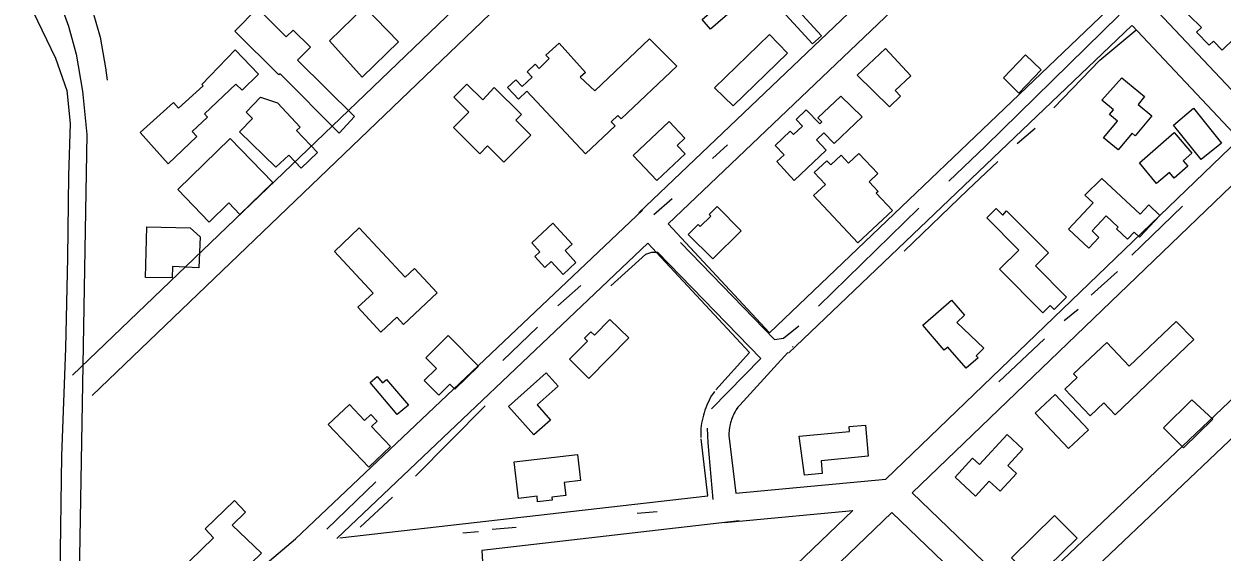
# Model space of a CAD drawing. Extents: x 3568792 to 3606828, y 529143 to 554785.
# Drawn here: x 3579212 to 3580485, y 537896 to 538456 of the extents above; entities that cross this region are included whole.
import ezdxf

# ---------------------------------------------------------------- set-up
doc = ezdxf.new("R2010")
doc.units = 0
for name, color, linetype in [('V-BLDG-OTLN', 7, 'Continuous'), ('V-LEVE-TOET', 7, 'Continuous'), ('V-ROAD-CNTR', 7, 'Continuous'), ('V-TOPO-SHOR', 7, 'Continuous')]:
    doc.layers.add(name, color=color, linetype=linetype)

msp = doc.modelspace()

# ---------------------------------------------------------------- linework, layer by layer
at = {"layer": 'V-BLDG-OTLN'}
for points in [[(3580436.8, 538477.9), (3580470.3, 538513.2), (3580488.9, 538495.5), (3580479.1, 538485.1), (3580510.1, 538452.7), (3580484.7, 538428.5), (3580475.7, 538438), (3580471.1, 538433.6), (3580457.7, 538447.6), (3580462.9, 538452.6)], [(3579536.7, 538438.2), (3579573.7, 538474.3), (3579609.8, 538437.3), (3579571.2, 538399.6)], [(3579964.6, 538470.9), (3579941.3, 538450.8), (3579932.6, 538461), (3579956.1, 538481.3)], [(3580049.5, 538435.3), (3580017.5, 538470), (3580026.9, 538478.6), (3580059.3, 538443.5)], [(3579547, 538340.5), (3579484, 538403.4), (3579482.6, 538402.1), (3579436, 538448.5), (3579460.2, 538472.9), (3579490.7, 538442.5), (3579497.9, 538449.8), (3579516.2, 538431.5), (3579502.5, 538417.8), (3579563.1, 538357.9)], [(3579905.7, 538411.6), (3579846.4, 538355.5), (3579842.8, 538359), (3579835.8, 538352.3), (3579839.9, 538348), (3579808.6, 538318.6), (3579746.2, 538384.9), (3579737.2, 538376.4), (3579725.6, 538388.7), (3579734.5, 538397.1), (3579741.2, 538390), (3579751.7, 538399.9), (3579746.4, 538405.4), (3579755, 538413.5), (3579759.3, 538409.1), (3579769.9, 538419.6), (3579766.5, 538423.1), (3579780.4, 538435.7), (3579808.6, 538404.8), (3579802.9, 538399.7), (3579818.3, 538385.4), (3579876.5, 538440.3)], [(3579945.4, 538388.4), (3580003.9, 538445.1), (3580023.1, 538425.3), (3579965.4, 538369.4)], [(3579335.6, 538340.9), (3579370.8, 538372.9), (3579376.1, 538367), (3579402.2, 538390.7), (3579400.9, 538392.1), (3579436.5, 538428.6), (3579461.2, 538403), (3579443.8, 538386.1), (3579437.1, 538392.5), (3579403.7, 538361), (3579407, 538357.5), (3579390.7, 538342), (3579395.7, 538336.7), (3579365.1, 538307.7)], [(3580097.2, 538402), (3580127.1, 538430.1), (3580154.2, 538401.2), (3580137.6, 538385.7), (3580143.3, 538379.6), (3580131.3, 538368.3)], [(3580252.7, 538399), (3580276.1, 538423.3), (3580292.6, 538407.4), (3580269, 538382.9)], [(3580378.3, 538399.2), (3580402.5, 538379.1), (3580395.7, 538370.9), (3580410.2, 538358.8), (3580392.5, 538337.4), (3580389.1, 538340.2), (3580374.4, 538322.5), (3580358.8, 538335.4), (3580373.5, 538353.1), (3580365.2, 538360), (3580369.4, 538365), (3580357, 538375.3)], [(3579711.6, 538388.9), (3579740.4, 538360.1), (3579734.5, 538354.1), (3579750.4, 538338.1), (3579721.9, 538309.6), (3579704.5, 538327), (3579696.1, 538318.5), (3579668.2, 538346.4), (3579684.4, 538362.6), (3579668.5, 538378.6), (3579682.4, 538392.5), (3579699.3, 538375.6)], [(3579479.4, 538304.4), (3579441.1, 538341.8), (3579454.9, 538356), (3579447.9, 538362.7), (3579463.3, 538378.5), (3579481.2, 538372.4), (3579505.4, 538346.8), (3579501.6, 538343.2), (3579523.9, 538319.7), (3579506.6, 538303.2), (3579493.4, 538317)], [(3580102.3, 538357.6), (3580072.6, 538329.3), (3580061.6, 538340.7), (3580053.9, 538333.3), (3580064.3, 538322.3), (3580030.3, 538290.3), (3580011.7, 538310.2), (3580019.4, 538317.4), (3580010, 538327.3), (3580026.1, 538342.4), (3580029.5, 538338.8), (3580038.9, 538347.8), (3580032.2, 538354.9), (3580043.1, 538365.2), (3580057.3, 538350.1), (3580059.6, 538352.3), (3580055.5, 538356.7), (3580079.9, 538379.6)], [(3580454.4, 538366.8), (3580484.1, 538329.7), (3580462.6, 538312.4), (3580433.2, 538349)], [(3579859.2, 538316.6), (3579897.5, 538352.7), (3579914.2, 538335), (3579906, 538327.2), (3579914.3, 538318.3), (3579884.2, 538290)], [(3579375.4, 538280.7), (3579431.1, 538334.6), (3579476.2, 538287.9), (3579441.4, 538254.2), (3579429.7, 538266.3), (3579408.8, 538246.1)], [(3580397.2, 538308.9), (3580433.8, 538340.9), (3580452.8, 538319.2), (3580443.3, 538311), (3580448.3, 538305.3), (3580433.9, 538292.7), (3580428.8, 538298.6), (3580415.2, 538286.8)], [(3580097.8, 538224), (3580050.8, 538274.2), (3580063.5, 538286), (3580051.6, 538298.6), (3580065, 538311.1), (3580069.2, 538306.7), (3580080, 538316.9), (3580087.8, 538308.6), (3580098.8, 538318.9), (3580118.9, 538297.4), (3580109.8, 538288.8), (3580119.5, 538278.5), (3580117.4, 538276.6), (3580134.5, 538258.3)], [(3580356.9, 538292.4), (3580397.6, 538254.4), (3580406.9, 538264.3), (3580418.7, 538253.1), (3580397, 538230), (3580391.2, 538235.4), (3580384.3, 538228), (3580372.6, 538239), (3580374.3, 538240.8), (3580361.7, 538252.6), (3580346.7, 538236.6), (3580354, 538229.8), (3580343.2, 538218.2), (3580321.7, 538238.4), (3580347.9, 538266.3), (3580339.1, 538274.5)], [(3579943.7, 538207), (3579917.6, 538233), (3579928.1, 538243.5), (3579930.4, 538241.3), (3579941.6, 538252.4), (3579940, 538254), (3579948.5, 538262.5), (3579974, 538236.9)], [(3580255.8, 538258.1), (3580300.2, 538213.3), (3580286.4, 538199.7), (3580319.5, 538166.2), (3580306.3, 538153.2), (3580302, 538157.5), (3580294.2, 538149.7), (3580248.4, 538195.9), (3580268.8, 538216.1), (3580234.9, 538250.5), (3580244.8, 538260.4), (3580251.8, 538253.3)], [(3579773.7, 538244.9), (3579794.3, 538222.6), (3579786.8, 538215.7), (3579798.4, 538203.1), (3579784.7, 538190.5), (3579772.1, 538204.3), (3579765.3, 538198), (3579754.7, 538209.6), (3579760.1, 538214.6), (3579751.5, 538223.9)], [(3579341.1, 538187.1), (3579342.5, 538241), (3579388.6, 538239.8), (3579399.1, 538230.5), (3579397.7, 538197.6), (3579369.9, 538199), (3579369.4, 538186.7)], [(3579567.9, 538240), (3579616.8, 538187.5), (3579626.8, 538196.8), (3579651, 538170.8), (3579615.2, 538137.5), (3579608.1, 538145.1), (3579591.1, 538129.2), (3579566.6, 538155.6), (3579582.8, 538170.7), (3579541.8, 538214.9)], [(3580203.1, 538139.6), (3580231.5, 538112.2), (3580223.6, 538104.1), (3580225.5, 538102.1), (3580212.8, 538091.2), (3580193.4, 538113.4), (3580189.5, 538110), (3580166.7, 538136.6), (3580197.5, 538163.1), (3580211.1, 538147.2)], [(3579854.7, 538123.1), (3579812.2, 538080.1), (3579791.6, 538100.6), (3579810.6, 538119.7), (3579807.4, 538122.8), (3579814.3, 538129.7), (3579818, 538126.1), (3579834.5, 538142.7)], [(3580454.8, 538121.3), (3580371.1, 538041.7), (3580359.1, 538054.2), (3580344.6, 538040.4), (3580317.7, 538068.7), (3580330.7, 538081.1), (3580327, 538085), (3580362.2, 538118.4), (3580386.1, 538093.2), (3580436.1, 538140.7)], [(3579662.7, 538125.7), (3579694.7, 538093.3), (3579669.8, 538068.8), (3579664.5, 538074.1), (3579652.7, 538062.5), (3579637.3, 538078.1), (3579650.2, 538090.8), (3579639, 538102.1)], [(3579608.5, 538041.9), (3579579.8, 538075.7), (3579587.3, 538082.1), (3579593, 538075.5), (3579597.2, 538079.1), (3579620.5, 538051.8)], [(3579753.8, 538020.3), (3579726.8, 538050.5), (3579766.7, 538086.1), (3579779.3, 538071.9), (3579757, 538052), (3579771.2, 538036)], [(3580307.5, 538063.2), (3580342.7, 538025.7), (3580321.5, 538005.8), (3580286.3, 538043.3)], [(3580474.9, 538037.1), (3580443.8, 538006.4), (3580422.6, 538027.9), (3580452.7, 538057.5)], [(3579578.2, 537986), (3579535.2, 538031.2), (3579557.8, 538052.6), (3579573.9, 538035.6), (3579580.4, 538041.8), (3579587.2, 538034.7), (3579581.2, 538029.1), (3579601.5, 538007.9)], [(3580035.6, 538018.9), (3580089.1, 538023.9), (3580088.6, 538029), (3580105.8, 538030.6), (3580108.9, 537997.5), (3580058.7, 537992.8), (3580059.9, 537979.3), (3580041.3, 537977.6)], [(3580273.1, 538005.1), (3580257.1, 537987.7), (3580266.3, 537979.2), (3580249.1, 537960.5), (3580237.5, 537971.2), (3580222.9, 537955.4), (3580201.2, 537975.4), (3580219.7, 537995.6), (3580227.1, 537988.8), (3580256.6, 538020.8)], [(3579732.7, 537991.5), (3579799.9, 537999.3), (3579803.1, 537971.7), (3579786, 537969.8), (3579787.6, 537955.9), (3579772.9, 537954.2), (3579773.2, 537950.9), (3579757.6, 537949.1), (3579757, 537955.1), (3579737.5, 537952.9)], [(3579464.4, 537894.7), (3579408.1, 537840.2), (3579375.3, 537874.2), (3579413.5, 537911.1), (3579404.4, 537920.5), (3579435.5, 537950.6), (3579447.4, 537938.3), (3579433, 537924.4)], [(3580330.8, 537910.8), (3580284.5, 537865.5), (3580260.9, 537889.7), (3580306.7, 537934.6)]]:
    msp.add_lwpolyline(points, close=True, dxfattribs=at)
at = {"layer": 'V-LEVE-TOET'}
msp.add_lwpolyline([(3579212, 538489.9), (3579245.6, 538419.8), (3579257.5, 538385.7), (3579261.1, 538350.6), (3579259.3, 538295.5), (3579258.4, 538208.2), (3579256.1, 538112.1), (3579251.9, 537997.9), (3579250.1, 537872.3), (3579246, 537760.7), (3579242.3, 537639.7), (3579238.2, 537534.1), (3579233.2, 537416.2), (3579233.2, 537278.3), (3579229.9, 537135.8), (3579229.5, 537072.5)], dxfattribs=at)
at = {"layer": 'V-ROAD-CNTR'}
for p, q in [((3579896.5, 538244.1), (3580258.9, 538589.3)), ((3580370.4, 538477.9), (3580003.9, 538128.7)), ((3580524.5, 538354.8), (3580410.6, 538475.5)), ((3580389, 538454.7), (3580024, 538107)), ((3580502.9, 538334.1), (3580389.1, 538454.6)), ((3580127.5, 537973.3), (3580502.9, 538334.1)), ((3580155.7, 537958.8), (3580523.3, 538312.1)), ((3580003.9, 538128.7), (3579896.5, 538244.1)), ((3579544.3, 537910.2), (3579874.8, 538223.5)), ((3579982.6, 538107.5), (3579874.8, 538223.5)), ((3580635.2, 538190.9), (3580272.1, 537846.7)), ((3580655.9, 538169.2), (3580293.8, 537825.8)), ((3579982.6, 538107.5), (3579946.8, 538068.2)), ((3579960.8, 538019.7), (3579968.1, 537958.5)), ((3579968.1, 537958.5), (3580127.5, 537973.3)), ((3580155.7, 537958.8), (3580272.1, 537846.7)), ((3580134.1, 537938), (3579780.9, 537600.2)), ((3580134.1, 537938), (3580250.5, 537825.9))]:
    msp.add_line(p, q, dxfattribs=at)
for points in [[(3579865.1, 538255.7), (3580251.2, 538623.4), (3580553, 538916.7), (3580823.8, 539177)], [(3579263.7, 538083.7), (3580040.2, 538827.7)], [(3579284.5, 538062.1), (3580061, 538806)], [(3579251.2, 538476.2), (3579259.3, 538453.9), (3579267.6, 538424.1), (3579274.3, 538384.9), (3579278.9, 538339.1), (3579269.4, 537809.1), (3579257.2, 537107.8), (3579254.8, 536833.5), (3579257.4, 536740.3), (3579260.8, 536648.9), (3579278.1, 536375.1)], [(3579436, 537855.4), (3579500.3, 537909.8), (3579868.9, 538258.6)], [(3580023.3, 538107.7), (3579969, 538048)], [(3580029, 538113.9), (3580028.3, 538113.2)], [(3579945.4, 538066.4), (3579944, 538064.3), (3579942.5, 538061.9), (3579941.1, 538059.4), (3579939.8, 538056.9), (3579938.5, 538054.3), (3579937.4, 538051.7), (3579936.3, 538049.1), (3579935.3, 538046.4), (3579934.5, 538043.7), (3579933.7, 538041), (3579933, 538038.2), (3579932.4, 538035.5), (3579931.9, 538032.7), (3579931.5, 538029.9), (3579931.2, 538027), (3579931, 538024.2), (3579930.9, 538021.4), (3579930.9, 538018.6), (3579930.9, 538017.6)], [(3579970.4, 538049.8), (3579969.2, 538048), (3579968.3, 538046.5), (3579967.4, 538044.9), (3579966.5, 538043.3), (3579965.7, 538041.7), (3579965, 538040.1), (3579964.3, 538038.4), (3579963.7, 538036.7), (3579963.2, 538035), (3579962.7, 538033.2), (3579962.2, 538031.5), (3579961.8, 538029.7), (3579961.5, 538027.9), (3579961.3, 538026.1), (3579961.1, 538024.3), (3579960.9, 538022.5), (3579960.9, 538020.7), (3579960.9, 538018.8), (3579960.9, 538018.2)], [(3579931, 538016.1), (3579938.2, 537955.7)], [(3579938.3, 537955.4), (3579938.3, 537955.4), (3579547.6, 537910.6)], [(3580092.6, 537939.9), (3579759.8, 537621.5)], [(3579971.7, 537928.7), (3580092.6, 537939.9)], [(3579971.7, 537929), (3579971.7, 537929), (3579698.4, 537897.7)], [(3579956.4, 537927.3), (3579970.9, 537928.6)], [(3579698.4, 537897.7), (3579702.6, 537826.1)]]:
    msp.add_lwpolyline(points, dxfattribs=at)
at = {"layer": 'V-TOPO-SHOR'}
for p, q in [((3580233.3, 538326.4), (3580375.5, 538465.7)), ((3580267, 538329.3), (3580286.1, 538345.7)), ((3579943.5, 538313.4), (3579959.4, 538328)), ((3580194.6, 538289.5), (3580233.3, 538326.4)), ((3579881, 538254.2), (3579900.6, 538271)), ((3580056.1, 538156.9), (3580162.7, 538260.8)), ((3580388.9, 538210.9), (3580442.7, 538262.8)), ((3580345.7, 538168.6), (3580373.5, 538193.6)), ((3579779, 538157.2), (3579803.6, 538178.6)), ((3580317, 538141.7), (3580332, 538153.5)), ((3579720.6, 538099.3), (3579757.6, 538134.4)), ((3580247.7, 538076.6), (3580296, 538122.1)), ((3579942.3, 538047.9), (3579994.6, 538101.4)), ((3579627.8, 537976.3), (3579702.1, 538051)), ((3579533.8, 537920.3), (3579585.8, 537970.4)), ((3579569.1, 537922.2), (3579603.5, 537954.3)), ((3579863.5, 537937.2), (3579884.5, 537939)), ((3579678.1, 537916.3), (3579695, 537917.6)), ((3579709.5, 537920.4), (3579735, 537922.2))]:
    msp.add_line(p, q, dxfattribs=at)
for points in [[(3579285, 538469.2), (3579292.8, 538442.1), (3579298.7, 538409.6), (3579300.5, 538396.7)], [(3580306.2, 538367.1), (3580354.9, 538417.7), (3580393.2, 538449.5)], [(3580147.2, 538215), (3580214.6, 538280.1), (3580246.5, 538310.2)], [(3579909.4, 538224.4), (3580009.2, 538121.4), (3580018.7, 538122.8), (3580035.1, 538136)], [(3579835.5, 538178.4), (3579872.7, 538211.9), (3579879.1, 538214.2), (3579885, 538214.2), (3579994.6, 538101.4)], [(3579944.1, 537951.8), (3579938.7, 538011.9), (3579938.2, 538027.4)]]:
    msp.add_lwpolyline(points, dxfattribs=at)

doc.saveas('drawing.dxf')
